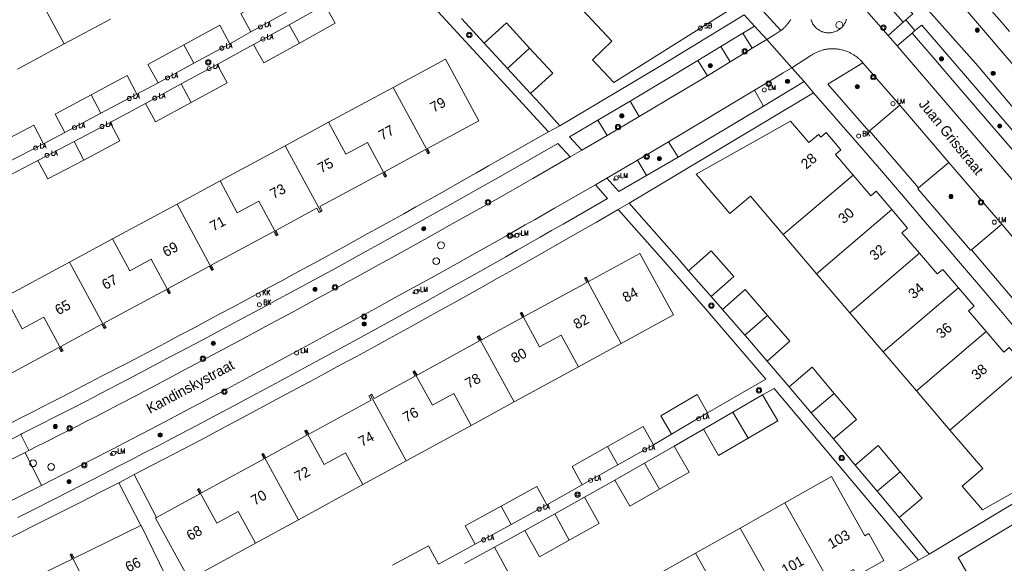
# Model space of a CAD drawing. Header units: metres. Extents: x 138165 to 154469, y 480134 to 494189.
# Tile 584 of 656: x 146612 to 146733, y 487167 to 487234. Entities that reach past the tile are written whole.
import ezdxf

# ---------------------------------------------------------------- set-up
doc = ezdxf.new("R2010")
doc.units = ezdxf.units.M
doc.header["$LTSCALE"] = 0.001
doc.header["$MEASUREMENT"] = 0
for name, color, linetype, lineweight in [('Level 5', 7, 'Continuous', 0), ('TOP-L-terrein schutting raster hek leuning', 7, 'Continuous', 0), ('TOP-L-topo objecten punt', 7, 'Continuous', 0), ('TOP-L-topo objecten vlak', 7, 'Continuous', 0), ('TOP-L-verharding molgoot', 7, 'Continuous', 0), ('TOP-T-topo huisnummering naamgeving', 7, 'Continuous', 0)]:
    doc.layers.add(name, color=color, linetype=linetype, lineweight=lineweight)
doc.styles.add('Style-INTL_ISO', font='INTL_ISO.shx')
doc.styles.add('Style-STANDARD', font='STANDARD.shx')

# ---------------------------------------------------------------- blocks, each defined once
blk = doc.blocks.new('24')
at = {"layer": 'TOP-L-topo objecten punt', "color": 7, "linetype": 'Continuous', "lineweight": 0}
for radius in [0.025, 0.0182, 0.0115, 0.005]:
    blk.add_circle((0, 0), radius, dxfattribs=at)
blk = doc.blocks.new('40')
at = {"layer": 'TOP-L-topo objecten punt', "color": 7, "linetype": 'Continuous', "lineweight": 0}
blk.add_circle((0, 0), 0.025, dxfattribs=at)
at = {"layer": 'TOP-L-topo objecten punt', "color": 7, "linetype": 'Continuous', "lineweight": 0, "style": 'Style-STANDARD'}
blk.add_text('LA', height=0.06, dxfattribs=at).set_placement((0.048, 0))
blk = doc.blocks.new('39')
at = {"layer": 'TOP-L-topo objecten punt', "color": 7, "linetype": 'Continuous', "lineweight": 0}
for p, q in [((0.0175, 0.0175), (-0.0175, 0.0175)), ((-0.0175, 0.0175), (-0.0175, -0.0175)), ((0.0175, 0.0175), (0.0175, -0.0175)), ((0.0175, -0.0175), (-0.0175, -0.0175))]:
    blk.add_line(p, q, dxfattribs=at)
blk.add_circle((0, 0), 0.0332, dxfattribs=at)
blk = doc.blocks.new('*U13')
at = {"layer": 'Level 5', "color": 7, "linetype": 'Continuous', "lineweight": 0}
blk.add_circle((0, 0), 0.0415, dxfattribs=at)
blk = doc.blocks.new('150')
at = {"layer": 'Level 5', "color": 7, "linetype": 'Continuous', "lineweight": 0}
blk.add_blockref('*U13', (0, 0), dxfattribs=at)
blk = doc.blocks.new('72')
at = {"layer": 'TOP-L-topo objecten punt', "color": 7, "linetype": 'Continuous', "lineweight": 0}
blk.add_circle((0, 0), 0.025, dxfattribs=at)
at = {"layer": 'TOP-L-topo objecten punt', "color": 7, "linetype": 'Continuous', "lineweight": 0, "style": 'Style-STANDARD'}
blk.add_text('BK', height=0.06, dxfattribs=at).set_placement((0.0483, 0))
blk = doc.blocks.new('16')
at = {"layer": 'TOP-L-topo objecten punt', "color": 7, "linetype": 'Continuous', "lineweight": 0}
blk.add_circle((0, 0), 0.025, dxfattribs=at)
at = {"layer": 'TOP-L-topo objecten punt', "color": 7, "linetype": 'Continuous', "lineweight": 0, "style": 'Style-STANDARD'}
blk.add_text('LM', height=0.06, dxfattribs=at).set_placement((0.0483, 0))
blk = doc.blocks.new('10')
at = {"layer": 'TOP-L-topo objecten punt', "linetype": 'Continuous', "lineweight": 0}
blk.add_circle((0, 0), 0.0125, dxfattribs=at)
blk = doc.blocks.new('119')
at = {"layer": 'TOP-L-topo objecten punt', "color": 7, "linetype": 'Continuous', "lineweight": 0}
blk.add_circle((0, 0), 0.025, dxfattribs=at)
at = {"layer": 'TOP-L-topo objecten punt', "color": 7, "linetype": 'Continuous', "lineweight": 0, "style": 'Style-STANDARD'}
blk.add_text('KK', height=0.06, dxfattribs=at).set_placement((0.0483, 0))
blk = doc.blocks.new('175')
at = {"layer": 'TOP-L-topo objecten punt', "color": 7, "linetype": 'Continuous', "lineweight": 0}
blk.add_circle((0, 0), 0.025, dxfattribs=at)
at = {"layer": 'TOP-L-topo objecten punt', "color": 7, "linetype": 'Continuous', "lineweight": 0, "style": 'Style-STANDARD'}
blk.add_text('SB', height=0.06, dxfattribs=at).set_placement((0.0483, 0))

msp = doc.modelspace()

# ---------------------------------------------------------------- linework, layer by layer
at = {"layer": 'TOP-L-terrein schutting raster hek leuning', "flags": 128}
for points in [[(146733.64, 487232.32), (146732.44, 487233.7), (146730.03, 487236.44)], [(146691.39, 487203.91), (146696.36, 487198.23), (146703.72, 487189.65), (146696.58, 487185.53)], [(146703.33, 487187.72), (146704.74, 487188.52), (146722.45, 487167.43)]]:
    msp.add_lwpolyline(points, dxfattribs=at)
at = {"layer": 'TOP-L-topo objecten vlak', "flags": 128}
for points in [[(146762.89, 487188.64), (146747.95, 487206.51), (146729.77, 487228.09), (146719.33, 487239.85), (146691.72, 487270.21), (146678.41, 487284.5)], [(146677.2, 487283.29), (146679.26, 487281.16), (146704.23, 487253.8), (146717.93, 487238.69), (146721.76, 487234.5), (146720.9, 487233.74)], [(146680.57, 487235.66), (146684.83, 487231.12), (146682.43, 487228.86), (146685.05, 487226.07), (146696.29, 487233.11), (146699.86, 487235.34), (146692.94, 487242.71), (146691.69, 487241.53), (146691.05, 487240.93), (146688.77, 487243.36)], [(146612.84, 487239.57), (146617.56, 487230.79)], [(146656.28, 487239.4), (146658.13, 487240.46), (146663.5, 487234.72), (146669.24, 487228.53), (146677.04, 487220.02)], [(146724.14, 487239.89), (146745.72, 487214.65)], [(146705.56, 487232.44), (146699.77, 487238.82), (146699.82, 487238.87)], [(146643.63, 487236.96), (146639.25, 487234.52), (146640.5, 487232.27)], [(146730.03, 487236.44), (146732.44, 487233.7), (146733.64, 487232.32)], [(146644.88, 487234.71), (146640.5, 487232.27)], [(146645.21, 487233.16), (146649.59, 487235.6)], [(146646.47, 487230.91), (146650.85, 487233.35), (146649.59, 487235.6)], [(146718.73, 487231.83), (146715.49, 487235.53)], [(146720.58, 487233.46), (146719.35, 487234.85)], [(146617.56, 487230.79), (146623.26, 487233.85)], [(146669.15, 487230.88), (146666.34, 487233.92)], [(146701.07, 487234.36), (146690.67, 487228.02), (146678.42, 487220.75)], [(146701.07, 487234.36), (146702.33, 487232.98)], [(146706.79, 487233.83), (146706.75, 487233.75), (146706.7, 487233.67), (146706.6, 487233.51), (146706.54, 487233.44), (146706.43, 487233.29), (146706.31, 487233.14), (146706.25, 487233.07), (146706.19, 487233), (146706.06, 487232.86), (146705.99, 487232.8), (146705.92, 487232.73), (146705.85, 487232.67), (146705.71, 487232.55), (146705.64, 487232.49), (146705.56, 487232.44)], [(146709.27, 487233.79), (146709.29, 487233.73), (146709.33, 487233.6), (146709.36, 487233.54), (146709.42, 487233.41), (146709.45, 487233.35), (146709.51, 487233.24), (146709.59, 487233.13)], [(146709.59, 487233.13), (146709.67, 487233.02), (146709.73, 487232.95), (146709.82, 487232.85), (146709.87, 487232.8), (146709.92, 487232.75), (146710.02, 487232.67), (146710.07, 487232.62), (146710.18, 487232.55), (146710.29, 487232.47), (146710.41, 487232.41), (146710.47, 487232.38), (146710.6, 487232.33), (146710.66, 487232.3), (146710.72, 487232.28), (146710.85, 487232.24), (146710.98, 487232.21), (146711.11, 487232.19), (146711.18, 487232.18), (146711.32, 487232.17), (146711.38, 487232.16), (146711.52, 487232.16), (146711.58, 487232.17), (146711.72, 487232.18), (146711.79, 487232.19), (146711.85, 487232.2), (146711.98, 487232.23), (146712.05, 487232.25), (146712.11, 487232.27), (146712.24, 487232.31), (146712.36, 487232.36), (146712.43, 487232.39), (146712.49, 487232.42), (146712.6, 487232.48), (146712.72, 487232.56), (146712.77, 487232.6), (146712.88, 487232.68), (146712.93, 487232.72), (146712.98, 487232.77), (146713.08, 487232.86), (146713.17, 487232.96), (146713.21, 487233.01), (146713.29, 487233.12), (146713.33, 487233.18), (146713.4, 487233.29), (146713.43, 487233.35), (146713.49, 487233.47), (146713.55, 487233.59), (146713.59, 487233.72), (146713.63, 487233.85)], [(146720.58, 487233.46), (146718.73, 487231.83)], [(146720.9, 487233.74), (146720.58, 487233.46)], [(146722.02, 487232.44), (146720.9, 487233.74)], [(146637.9, 487230.83), (146636.67, 487233.09), (146632.27, 487230.68)], [(146640.5, 487232.27), (146637.9, 487230.83)], [(146640.83, 487230.72), (146645.21, 487233.16)], [(146645.21, 487233.16), (146646.47, 487230.91)], [(146674.72, 487230.29), (146671.87, 487233.38), (146669.15, 487230.88)], [(146700.92, 487232.12), (146702.33, 487232.98)], [(146702.33, 487232.98), (146703.83, 487231.34)], [(146703.83, 487231.34), (146704.83, 487231.96), (146705.56, 487232.44)], [(146721.67, 487232.13), (146722.02, 487232.44)], [(146722.02, 487232.44), (146722.87, 487233.11), (146738.19, 487215.34), (146751.05, 487200.07), (146761.55, 487187.54)], [(146700.92, 487232.12), (146698.19, 487230.47)], [(146702.05, 487230.26), (146700.92, 487232.12)], [(146703.83, 487231.34), (146702.05, 487230.26)], [(146706.9, 487227.87), (146703.83, 487231.34)], [(146718.73, 487231.83), (146719.85, 487230.56)], [(146719.85, 487230.56), (146721.67, 487232.13)], [(146721.67, 487232.13), (146724.78, 487228.52), (146726.92, 487226.04), (146731.17, 487221.09), (146733.3, 487218.62), (146737.55, 487213.66), (146741.8, 487208.71), (146746.04, 487203.74), (146750.27, 487198.78), (146752.39, 487196.29), (146756.62, 487191.32), (146760.84, 487186.34), (146761.89, 487187.13)], [(146611.86, 487227.72), (146617.56, 487230.79)], [(146632.27, 487230.68), (146627.87, 487228.28), (146629.1, 487226.02)], [(146633.5, 487228.42), (146632.27, 487230.68)], [(146637.9, 487230.83), (146633.5, 487228.42)], [(146636.36, 487228.28), (146640.83, 487230.72)], [(146640.83, 487230.72), (146642.09, 487228.47), (146646.47, 487230.91)], [(146672, 487227.79), (146669.15, 487230.88)], [(146674.72, 487230.29), (146672, 487227.79)], [(146674.85, 487224.7), (146677.57, 487227.21), (146674.72, 487230.29)], [(146695.38, 487228.77), (146698.19, 487230.47)], [(146698.19, 487230.47), (146699.34, 487228.6)], [(146702.05, 487230.26), (146701.02, 487229.64), (146699.34, 487228.6)], [(146715.65, 487228.47), (146715.59, 487228.55), (146715.45, 487228.69), (146715.39, 487228.76), (146715.32, 487228.83), (146715.24, 487228.9), (146715.17, 487228.97), (146715.1, 487229.03), (146715.02, 487229.09), (146714.94, 487229.16), (146714.79, 487229.28), (146714.62, 487229.39), (146714.54, 487229.44), (146714.37, 487229.54), (146714.2, 487229.64), (146714.11, 487229.68), (146714.02, 487229.73), (146713.85, 487229.81), (146713.75, 487229.85), (146713.57, 487229.92), (146713.48, 487229.95), (146713.29, 487230.01), (146713.1, 487230.06), (146713, 487230.08), (146712.81, 487230.12), (146712.71, 487230.14), (146712.61, 487230.15), (146712.52, 487230.17), (146712.42, 487230.18), (146712.32, 487230.19), (146712.12, 487230.2), (146711.93, 487230.2), (146711.83, 487230.2), (146711.63, 487230.19), (146711.43, 487230.18), (146711.34, 487230.16), (146711.14, 487230.14), (146711.04, 487230.12), (146710.94, 487230.1), (146710.85, 487230.08), (146710.75, 487230.06), (146710.66, 487230.03), (146710.47, 487229.97), (146710.29, 487229.91), (146710.19, 487229.88), (146710.01, 487229.8), (146709.92, 487229.76), (146709.84, 487229.72), (146709.75, 487229.67), (146709.58, 487229.58), (146709.49, 487229.53), (146709.41, 487229.48), (146709.33, 487229.43), (146709.23, 487229.36), (146706.9, 487227.87)], [(146759.53, 487183.75), (146759.13, 487184.26), (146753.05, 487191.5), (146741.85, 487204.85), (146734.08, 487213.98), (146727.31, 487221.91), (146719.85, 487230.56)], [(146662.34, 487217.37), (146662.45, 487217.43), (146662.17, 487217.96), (146668.48, 487221.36), (146664.39, 487228.93), (146657.97, 487225.46)], [(146687.05, 487223.78), (146691.38, 487226.37), (146695.38, 487228.77)], [(146696.55, 487226.9), (146695.38, 487228.77)], [(146633.5, 487228.42), (146629.1, 487226.02)], [(146631.96, 487225.88), (146636.36, 487228.28)], [(146633.19, 487223.62), (146637.6, 487226.02), (146636.36, 487228.28)], [(146674.85, 487224.7), (146672, 487227.79)], [(146699.34, 487228.6), (146696.55, 487226.9)], [(146702.33, 487225.11), (146704.15, 487226.2), (146705.86, 487227.23), (146706.9, 487227.87)], [(146706.9, 487227.87), (146708.42, 487226.2)], [(146716.45, 487220.14), (146716.35, 487220.07), (146711.33, 487225.86), (146715.65, 487228.47)], [(146715.65, 487228.47), (146720.16, 487223.29)], [(146626.52, 487224.64), (146625.3, 487226.91), (146620.88, 487224.55)], [(146696.55, 487226.9), (146693.33, 487224.96), (146688.16, 487221.88)], [(146708.42, 487226.2), (146703.44, 487223.17)], [(146708.42, 487226.2), (146709.58, 487224.8)], [(146629.1, 487226.02), (146626.52, 487224.64)], [(146627.56, 487223.48), (146631.96, 487225.88)], [(146633.19, 487223.62), (146631.96, 487225.88)], [(146657.97, 487225.46), (146650.05, 487221.19)], [(146657.97, 487225.46), (146662.34, 487217.37)], [(146691.78, 487218.8), (146702.33, 487225.11)], [(146703.44, 487223.17), (146702.33, 487225.11)], [(146620.88, 487224.55), (146616.46, 487222.19), (146617.67, 487219.92)], [(146620.88, 487224.55), (146622.09, 487222.28)], [(146626.52, 487224.64), (146622.09, 487222.28)], [(146678.42, 487220.75), (146676.04, 487223.41), (146674.85, 487224.7)], [(146683.11, 487221.46), (146687.05, 487223.78)], [(146686.94, 487211.27), (146709.58, 487224.8)], [(146687.05, 487223.78), (146688.16, 487221.88)], [(146709.58, 487224.8), (146714.94, 487218.65), (146717.67, 487215.5), (146720.38, 487212.34), (146721.73, 487210.76), (146723.09, 487209.18), (146725.79, 487206.02), (146727.14, 487204.43), (146729.83, 487201.26), (146732.52, 487198.08), (146735.2, 487194.9), (146736.55, 487193.3), (146746.28, 487181.73)], [(146623.23, 487221.17), (146627.56, 487223.48)], [(146627.56, 487223.48), (146628.79, 487221.22), (146633.19, 487223.62)], [(146692.95, 487216.88), (146703.44, 487223.17)], [(146720.16, 487223.29), (146716.45, 487220.14)], [(146726.18, 487216.26), (146720.16, 487223.29)], [(146622.09, 487222.28), (146617.67, 487219.92)], [(146683.11, 487221.46), (146679.62, 487219.41), (146681.12, 487217.74)], [(146684.24, 487219.56), (146683.11, 487221.46)], [(146688.16, 487221.88), (146684.24, 487219.56)], [(146615.04, 487218.54), (146613.86, 487220.83), (146609.41, 487218.51)], [(146618.8, 487218.83), (146623.23, 487221.17)], [(146619.99, 487216.55), (146624.43, 487218.89), (146623.23, 487221.17)], [(146650.05, 487221.19), (146644.71, 487218.3)], [(146657.06, 487214.52), (146654.81, 487218.7), (146652.17, 487217.28), (146650.05, 487221.19)], [(146677.04, 487220.02), (146678.42, 487220.75)], [(146714.43, 487214.68), (146712.27, 487217.22), (146712.94, 487217.79), (146711.12, 487219.92), (146710.46, 487219.35), (146710.18, 487219.67), (146709.45, 487219.07), (146709, 487218.68), (146706.77, 487221.3), (146695.19, 487214.83), (146699.32, 487209.98), (146701.83, 487212.13), (146705.87, 487207.39)], [(146677.04, 487220.02), (146669.69, 487215.82), (146668.2, 487214.97), (146666.71, 487214.14), (146663.74, 487212.46), (146662.25, 487211.62), (146660.76, 487210.79), (146659.27, 487209.96), (146656.28, 487208.3), (146654.79, 487207.48), (146651.8, 487205.83), (146648.8, 487204.19), (146645.8, 487202.56), (146644.3, 487201.74), (146642.8, 487200.93), (146639.79, 487199.31), (146638.29, 487198.5), (146636.78, 487197.7), (146635.27, 487196.9), (146633.77, 487196.09), (146631.61, 487194.95), (146630.05, 487194.13), (146628.49, 487193.31), (146625.38, 487191.67), (146622.26, 487190.04), (146620.7, 487189.23), (146619.14, 487188.42), (146617.58, 487187.61), (146616.01, 487186.81), (146613.81, 487185.68), (146609.76, 487183.63)], [(146617.67, 487219.92), (146615.04, 487218.54)], [(146684.24, 487219.56), (146681.12, 487217.74)], [(146722.48, 487213.12), (146716.45, 487220.14)], [(146615.04, 487218.54), (146610.6, 487216.23)], [(146612.26, 487182.87), (146612.43, 487182.97), (146614.97, 487184.25), (146616.23, 487184.9), (146618.76, 487186.19), (146620.03, 487186.84), (146621.29, 487187.49), (146622.04, 487187.89), (146625.34, 487189.61), (146626.99, 487190.47), (146630.28, 487192.21), (146631.93, 487193.08), (146635.21, 487194.82), (146636.86, 487195.7), (146640.14, 487197.46), (146641.78, 487198.34), (146643.41, 487199.22), (146646.69, 487200.99), (146649.87, 487202.72), (146651.28, 487203.49), (146654.1, 487205.03), (146656.9, 487206.58), (146658.31, 487207.35), (146661.11, 487208.91), (146663.91, 487210.47), (146665.31, 487211.26), (146668.1, 487212.84), (146670.89, 487214.42), (146678.18, 487218.58), (146679.71, 487216.92)], [(146614.36, 487216.49), (146618.8, 487218.83)], [(146618.8, 487218.83), (146619.99, 487216.55)], [(146644.71, 487218.3), (146636.72, 487213.99)], [(146649.08, 487210.21), (146644.71, 487218.3)], [(146657.06, 487214.52), (146657.17, 487214.58), (146656.89, 487215.1), (146661.95, 487217.84), (146662.23, 487217.31), (146662.34, 487217.37)], [(146681.12, 487217.74), (146679.71, 487216.92)], [(146687.95, 487216.52), (146691.78, 487218.8)], [(146691.78, 487218.8), (146692.95, 487216.88)], [(146679.71, 487216.92), (146675.11, 487214.27), (146674.27, 487213.8), (146671.26, 487212.09), (146668.25, 487210.4), (146665.23, 487208.7), (146661.82, 487206.8), (146659.23, 487205.35), (146657.93, 487204.63), (146656.63, 487203.91), (146654.03, 487202.48), (146651.43, 487201.05), (146650.12, 487200.34), (146648.82, 487199.63), (146646.21, 487198.21), (146643.6, 487196.8), (146642.29, 487196.1), (146639.68, 487194.7), (146637.06, 487193.3), (146634.44, 487191.91), (146632.37, 487190.8), (146630.37, 487189.73), (146628.37, 487188.67), (146627.37, 487188.14), (146626.36, 487187.61), (146624.36, 487186.57), (146622.35, 487185.52), (146621.34, 487185), (146620.33, 487184.48), (146619.33, 487183.97), (146617.31, 487182.94), (146615.29, 487181.92), (146614.28, 487181.41), (146613.26, 487180.9)], [(146614.36, 487216.49), (146615.56, 487214.22), (146619.99, 487216.55)], [(146684.19, 487214.33), (146687.95, 487216.52)], [(146689.08, 487214.64), (146687.95, 487216.52)], [(146692.95, 487216.88), (146689.08, 487214.64)], [(146609.95, 487214.18), (146614.36, 487216.49)], [(146722.48, 487213.12), (146726.18, 487216.26)], [(146726.18, 487216.26), (146732.68, 487208.67)], [(146649.08, 487210.21), (146649.25, 487210.3), (146648.97, 487210.83), (146656.67, 487214.99), (146656.95, 487214.46), (146657.06, 487214.52)], [(146682.81, 487213.52), (146684.19, 487214.33)], [(146684.19, 487214.33), (146685.68, 487212.67), (146689.08, 487214.64)], [(146705.87, 487207.39), (146714.43, 487214.68)], [(146719.18, 487210.46), (146717.27, 487212.72), (146716.6, 487212.14), (146714.43, 487214.68)], [(146611.88, 487172.67), (146613.43, 487173.45), (146616.52, 487175.02), (146619.62, 487176.59), (146621.16, 487177.38), (146624.25, 487178.96), (146625.79, 487179.75), (146627.33, 487180.55), (146629.27, 487181.56), (146630.8, 487182.36), (146633.85, 487183.97), (146635.38, 487184.77), (146638.42, 487186.39), (146639.94, 487187.2), (146642.98, 487188.82), (146646.02, 487190.45), (146649.05, 487192.09), (146650.56, 487192.91), (146653.59, 487194.57), (146657.68, 487196.81), (146659.1, 487197.59), (146660.51, 487198.37), (146661.92, 487199.15), (146664.75, 487200.72), (146667.58, 487202.3), (146668.98, 487203.09), (146671.8, 487204.68), (146673.21, 487205.48), (146676.02, 487207.08), (146677.42, 487207.88), (146678.83, 487208.68), (146684.29, 487211.82), (146682.81, 487213.52)], [(146614.81, 487176.61), (146617.43, 487177.95), (146618.63, 487178.56), (146621.03, 487179.79), (146623.43, 487181.03), (146625.83, 487182.28), (146627.03, 487182.9), (146628.23, 487183.53), (146630.62, 487184.78), (146633.01, 487186.04), (146634.2, 487186.68), (146637.21, 487188.28), (146640.39, 487189.98), (146641.98, 487190.84), (146645.16, 487192.55), (146646.75, 487193.41), (146649.92, 487195.13), (146653.09, 487196.85), (146656.26, 487198.58), (146657.84, 487199.45), (146659.42, 487200.32), (146662.58, 487202.06), (146665.73, 487203.81), (146668.2, 487205.19), (146669.4, 487205.86), (146671.8, 487207.22), (146674.19, 487208.58), (146675.39, 487209.26), (146677.78, 487210.63), (146680.17, 487212.01), (146682.81, 487213.52)], [(146636.72, 487213.99), (146631.44, 487211.15)], [(146636.72, 487213.99), (146638.83, 487210.08), (146641.47, 487211.51), (146643.73, 487207.32)], [(146728.96, 487205.54), (146728.86, 487205.47), (146722.39, 487213.03), (146722.48, 487213.12)], [(146631.44, 487211.15), (146623.52, 487206.87)], [(146626.17, 487177.94), (146629.58, 487179.7), (146631.15, 487180.52), (146634.3, 487182.18), (146637.43, 487183.84), (146640.57, 487185.51), (146643.7, 487187.18), (146646.83, 487188.86), (146648.39, 487189.71), (146649.95, 487190.55), (146651.51, 487191.4), (146653.45, 487192.45), (146654.8, 487193.18), (146656.15, 487193.92), (146657.5, 487194.65), (146658.85, 487195.39), (146660.2, 487196.13), (146662.89, 487197.61), (146664.23, 487198.36), (146665.58, 487199.1), (146668.27, 487200.6), (146669.61, 487201.35), (146670.95, 487202.11), (146672.29, 487202.86), (146674.96, 487204.38), (146677.63, 487205.9), (146680.3, 487207.43), (146681.63, 487208.2), (146682.92, 487208.94), (146685.61, 487210.48)], [(146631.44, 487211.15), (146635.81, 487203.05)], [(146643.73, 487207.32), (146643.84, 487207.38), (146643.55, 487207.91), (146648.61, 487210.64), (146648.9, 487210.11), (146649.08, 487210.21)], [(146686.94, 487211.27), (146685.61, 487210.48)], [(146685.61, 487210.48), (146691.39, 487203.91), (146696.36, 487198.23), (146703.72, 487189.65), (146696.58, 487185.53)], [(146694.24, 487202.95), (146693.07, 487204.3), (146686.94, 487211.27)], [(146719.18, 487210.46), (146709.96, 487202.59)], [(146722.61, 487205.1), (146720.44, 487207.63), (146721.11, 487208.2), (146719.18, 487210.46)], [(146732.68, 487208.67), (146728.96, 487205.54)], [(146732.68, 487208.67), (146740.19, 487199.81)], [(146623.52, 487206.87), (146618.24, 487204.02)], [(146630.53, 487200.2), (146628.27, 487204.38), (146625.63, 487202.96), (146623.52, 487206.87)], [(146635.81, 487203.05), (146635.92, 487203.11), (146635.64, 487203.64), (146643.33, 487207.79), (146643.62, 487207.26), (146643.73, 487207.32)], [(146705.87, 487207.39), (146709.96, 487202.59)], [(146685.98, 487194.04), (146692.38, 487197.53), (146688.26, 487205.08), (146681.96, 487201.65), (146681.68, 487202.17), (146681.57, 487202.11)], [(146697.02, 487199.8), (146699.8, 487202.24), (146697.02, 487205.39), (146694.24, 487202.95)], [(146714.05, 487197.8), (146722.61, 487205.1)], [(146727.36, 487200.87), (146725.44, 487203.13), (146724.77, 487202.56), (146722.61, 487205.1)], [(146736.45, 487196.68), (146728.96, 487205.54)], [(146618.24, 487204.02), (146610.32, 487199.75)], [(146622.61, 487195.92), (146618.24, 487204.02)], [(146630.53, 487200.2), (146630.64, 487200.26), (146630.36, 487200.79), (146635.42, 487203.52), (146635.7, 487202.99), (146635.81, 487203.05)], [(146681.57, 487202.11), (146681.46, 487202.05), (146681.74, 487201.53), (146674.07, 487197.33), (146673.78, 487197.86), (146673.67, 487197.8)], [(146685.98, 487194.04), (146681.57, 487202.11)], [(146697.02, 487199.8), (146694.24, 487202.95)], [(146709.96, 487202.59), (146714.05, 487197.8)], [(146727.36, 487200.87), (146718.13, 487193)], [(146730.78, 487195.51), (146728.62, 487198.04), (146729.29, 487198.61), (146727.36, 487200.87)], [(146610.32, 487199.75), (146604.78, 487196.76), (146608.86, 487189.19), (146616.93, 487193.54), (146617.22, 487193.02), (146617.33, 487193.08)], [(146610.32, 487199.75), (146612.43, 487195.84), (146615.07, 487197.26), (146617.33, 487193.08)], [(146622.61, 487195.92), (146622.72, 487195.98), (146622.43, 487196.51), (146630.14, 487200.67), (146630.42, 487200.14), (146630.53, 487200.2)], [(146698.39, 487198.22), (146697.02, 487199.8)], [(146703.93, 487197.47), (146701.18, 487200.65), (146698.39, 487198.22)], [(146673.67, 487197.8), (146673.56, 487197.74), (146673.85, 487197.21), (146668.8, 487194.46), (146668.51, 487194.98), (146668.4, 487194.92)], [(146680.71, 487191.16), (146678.58, 487195.06), (146675.95, 487193.63), (146673.67, 487197.8)], [(146701.14, 487195.05), (146698.39, 487198.22)], [(146701.14, 487195.05), (146703.93, 487197.47)], [(146703.89, 487191.88), (146706.68, 487194.3), (146703.93, 487197.47)], [(146714.05, 487197.8), (146718.13, 487193)], [(146617.33, 487193.08), (146617.44, 487193.14), (146617.15, 487193.66), (146622.21, 487196.39), (146622.5, 487195.87), (146622.61, 487195.92)], [(146668.4, 487194.92), (146668.29, 487194.86), (146668.58, 487194.34), (146660.9, 487190.14), (146660.61, 487190.67), (146660.5, 487190.61)], [(146672.81, 487186.85), (146668.4, 487194.92)], [(146703.89, 487191.88), (146701.21, 487194.96), (146701.14, 487195.05)], [(146730.78, 487195.51), (146722.22, 487188.21)], [(146735.54, 487191.29), (146733.61, 487193.54), (146732.95, 487192.97), (146730.78, 487195.51)], [(146680.71, 487191.16), (146685.98, 487194.04)], [(146718.13, 487193), (146722.22, 487188.21)], [(146672.81, 487186.85), (146680.71, 487191.16)], [(146706.58, 487188.72), (146703.89, 487191.88)], [(146726.31, 487183.41), (146730.35, 487178.67), (146727.84, 487176.53), (146730.32, 487173.62), (146741.89, 487180.11), (146737.96, 487184.72), (146739.13, 487185.71), (146736.79, 487188.46), (146737.46, 487189.03), (146735.54, 487191.29)], [(146726.31, 487183.41), (146735.54, 487191.29)], [(146660.5, 487190.61), (146660.39, 487190.55), (146660.68, 487190.02), (146655.64, 487187.27), (146655.35, 487187.79), (146655.17, 487187.7)], [(146660.5, 487190.61), (146662.78, 487186.44), (146665.41, 487187.88), (146667.55, 487183.97)], [(146712.12, 487187.91), (146709.4, 487191.11), (146706.58, 487188.72)], [(146709.3, 487185.52), (146706.58, 487188.72)], [(146655.17, 487187.7), (146655, 487187.6), (146655.28, 487187.08), (146647.6, 487182.88), (146647.32, 487183.41), (146647.21, 487183.35)], [(146655.17, 487187.7), (146659.58, 487179.62)], [(146696.58, 487185.53), (146695.28, 487187.75), (146690.82, 487185.13), (146692.13, 487182.91)], [(146699.69, 487185.61), (146703.33, 487187.72)], [(146701.55, 487182.41), (146705.18, 487184.52), (146703.33, 487187.72)], [(146703.33, 487187.72), (146704.74, 487188.52), (146722.45, 487167.43)], [(146709.3, 487185.52), (146712.12, 487187.91)], [(146712.02, 487182.32), (146714.84, 487184.71), (146712.12, 487187.91)], [(146722.22, 487188.21), (146726.31, 487183.41)], [(146667.55, 487183.97), (146672.81, 487186.85)], [(146696.58, 487185.53), (146692.13, 487182.91)], [(146696.06, 487183.5), (146699.69, 487185.61)], [(146699.69, 487185.61), (146701.55, 487182.41)], [(146712.02, 487182.32), (146709.3, 487185.52)], [(146659.58, 487179.62), (146667.55, 487183.97)], [(146612.26, 487182.87), (146607.02, 487180.23)], [(146613.26, 487180.9), (146612.26, 487182.87)], [(146647.21, 487183.35), (146647.1, 487183.29), (146647.38, 487182.76), (146642.34, 487180.01), (146642.05, 487180.53), (146641.94, 487180.47)], [(146654.25, 487176.71), (146652.12, 487180.61), (146649.48, 487179.18), (146647.21, 487183.35)], [(146689.92, 487181.61), (146688.66, 487183.85), (146684.29, 487181.39)], [(146692.13, 487182.91), (146689.92, 487181.61)], [(146692.48, 487181.43), (146696.06, 487183.5)], [(146696.06, 487183.5), (146697.92, 487180.3), (146701.55, 487182.41)], [(146689.92, 487181.61), (146685.56, 487179.15)], [(146714.7, 487179.11), (146712.02, 487182.32)], [(146720.23, 487178.27), (146717.53, 487181.49), (146714.7, 487179.11)], [(146746.28, 487181.73), (146723.79, 487168.18)], [(146612.79, 487180.66), (146608.29, 487178.38)], [(146613.26, 487180.9), (146612.79, 487180.66)], [(146612.79, 487180.66), (146614.81, 487176.61)], [(146641.94, 487180.47), (146641.83, 487180.41), (146642.12, 487179.89), (146634.44, 487175.69), (146634.15, 487176.22), (146634.04, 487176.16)], [(146641.94, 487180.47), (146646.35, 487172.4)], [(146684.29, 487181.39), (146679.93, 487178.93), (146681.19, 487176.68)], [(146684.29, 487181.39), (146685.56, 487179.15)], [(146688.81, 487179.34), (146692.48, 487181.43)], [(146690.66, 487176.13), (146694.31, 487178.22), (146692.48, 487181.43)], [(146654.25, 487176.71), (146659.58, 487179.62)], [(146685.56, 487179.15), (146681.19, 487176.68)], [(146685.18, 487177.27), (146688.81, 487179.34)], [(146688.81, 487179.34), (146690.66, 487176.13)], [(146717.4, 487175.9), (146714.7, 487179.11)], [(146626.17, 487177.94), (146624.27, 487176.94)], [(146628.9, 487172.67), (146626.17, 487177.94)], [(146717.4, 487175.9), (146720.23, 487178.27)], [(146720.1, 487172.68), (146722.93, 487175.06), (146720.23, 487178.27)], [(146603.45, 487166.47), (146606.39, 487167.93), (146609.34, 487169.39), (146610.81, 487170.12), (146612.28, 487170.86), (146613.75, 487171.6), (146615.21, 487172.34), (146618.15, 487173.82), (146619.61, 487174.57), (146622, 487175.79), (146624.27, 487176.94)], [(146624.27, 487176.94), (146626.98, 487171.68)], [(146646.35, 487172.4), (146654.25, 487176.71)], [(146681.19, 487176.68), (146676.84, 487174.23)], [(146681.45, 487175.17), (146685.18, 487177.27)], [(146685.18, 487177.27), (146687.01, 487174.05), (146690.66, 487176.13)], [(146711.57, 487164.66), (146713.85, 487165.94), (146714.48, 487166.3), (146714.91, 487165.53), (146718.21, 487167.39), (146716.35, 487170.69), (146715.87, 487170.42), (146711.77, 487177.69), (146706.05, 487174.46)], [(146614.81, 487176.61), (146613.82, 487176.11), (146610.31, 487174.35)], [(146634.04, 487176.16), (146633.93, 487176.1), (146634.22, 487175.57), (146628.9, 487172.67)], [(146634.04, 487176.16), (146636.32, 487171.99), (146638.95, 487173.42), (146641.08, 487169.52)], [(146676.84, 487174.23), (146675.6, 487176.49), (146671.21, 487174.07)], [(146720.1, 487172.68), (146717.4, 487175.9)], [(146676.84, 487174.23), (146672.45, 487171.82)], [(146677.8, 487173.13), (146681.45, 487175.17)], [(146679.58, 487169.9), (146683.25, 487171.94), (146681.45, 487175.17)], [(146706.05, 487174.46), (146700.56, 487171.37)], [(146711.57, 487164.66), (146706.05, 487174.46)], [(146671.21, 487174.07), (146666.81, 487171.66), (146668.05, 487169.4)], [(146672.45, 487171.82), (146671.21, 487174.07)], [(146674.12, 487171.08), (146677.8, 487173.13)], [(146677.8, 487173.13), (146679.58, 487169.9)], [(146632.93, 487165.07), (146628.8, 487172.61), (146628.9, 487172.67)], [(146641.08, 487169.52), (146646.35, 487172.4)], [(146672.45, 487171.82), (146668.05, 487169.4)], [(146723.79, 487168.18), (146721.19, 487171.31), (146720.1, 487172.68)], [(146729.46, 487164.08), (146727.32, 487167.76), (146735.46, 487172.62), (146737.7, 487168.9)], [(146626.98, 487171.68), (146618.79, 487167.68), (146618.52, 487168.22), (146618.41, 487168.17)], [(146626.98, 487171.68), (146627.03, 487171.71), (146630.8, 487163.97)], [(146670.42, 487169.04), (146674.12, 487171.08)], [(146674.12, 487171.08), (146675.92, 487167.85), (146679.58, 487169.9)], [(146700.56, 487171.37), (146695.07, 487168.28)], [(146700.56, 487171.37), (146706.52, 487160.8)], [(146632.93, 487165.07), (146641.08, 487169.52)], [(146668.05, 487169.4), (146663.53, 487166.94)], [(146618.41, 487168.17), (146618.3, 487168.11), (146618.56, 487167.57), (146613.39, 487165.05), (146613.13, 487165.59), (146613.02, 487165.54)], [(146625.14, 487161.22), (146623.19, 487165.21), (146620.49, 487163.9), (146618.41, 487168.17)], [(146663.53, 487166.94), (146662.3, 487169.21), (146657.89, 487166.82)], [(146666.73, 487167.03), (146670.42, 487169.04)], [(146668.51, 487163.78), (146672.19, 487165.8), (146670.42, 487169.04)], [(146695.07, 487168.28), (146689.58, 487165.18)], [(146700.6, 487158.47), (146695.07, 487168.28)], [(146723.79, 487168.18), (146722.45, 487167.43)], [(146722.45, 487167.43), (146693.38, 487151.03), (146678.8, 487142.88), (146673.24, 487139.74), (146673.22, 487139.73)]]:
    msp.add_lwpolyline(points, dxfattribs=at)
at = {"layer": 'TOP-L-verharding molgoot', "flags": 128}
for points in [[(146696.55, 487226.9), (146693.33, 487224.96), (146688.16, 487221.88)], [(146691.78, 487218.8), (146702.33, 487225.11)], [(146726.18, 487216.26), (146720.16, 487223.29)], [(146679.71, 487216.92), (146675.11, 487214.27), (146674.27, 487213.8), (146671.26, 487212.09), (146668.25, 487210.4), (146665.23, 487208.7), (146661.82, 487206.8), (146659.23, 487205.35), (146657.93, 487204.63), (146656.63, 487203.91), (146654.03, 487202.48), (146651.43, 487201.05), (146650.12, 487200.34), (146648.82, 487199.63), (146646.21, 487198.21), (146643.6, 487196.8), (146642.29, 487196.1), (146639.68, 487194.7), (146637.06, 487193.3), (146634.44, 487191.91), (146632.37, 487190.8), (146630.37, 487189.73), (146628.37, 487188.67), (146627.37, 487188.14), (146626.36, 487187.61), (146624.36, 487186.57), (146622.35, 487185.52), (146621.34, 487185), (146620.33, 487184.48), (146619.33, 487183.97), (146617.31, 487182.94), (146615.29, 487181.92), (146614.28, 487181.41), (146613.26, 487180.9)], [(146682.81, 487213.52), (146680.17, 487212.01), (146677.78, 487210.63), (146675.39, 487209.26), (146674.19, 487208.58), (146671.8, 487207.22), (146669.4, 487205.86), (146668.2, 487205.19), (146665.73, 487203.81), (146662.58, 487202.06), (146659.42, 487200.32), (146657.84, 487199.45), (146656.26, 487198.58), (146653.09, 487196.85), (146649.92, 487195.13), (146646.75, 487193.41), (146645.16, 487192.55), (146641.98, 487190.84), (146640.39, 487189.98), (146637.21, 487188.28), (146634.2, 487186.68), (146633.01, 487186.04), (146630.62, 487184.78), (146628.23, 487183.53), (146627.03, 487182.9), (146625.83, 487182.28), (146623.43, 487181.03), (146621.03, 487179.79), (146618.63, 487178.56), (146617.43, 487177.95), (146614.81, 487176.61)], [(146740.19, 487199.81), (146732.68, 487208.67)], [(146610.31, 487174.35), (146613.82, 487176.11), (146614.81, 487176.61)]]:
    msp.add_lwpolyline(points, dxfattribs=at)

# ---------------------------------------------------------------- block references
at = {"layer": 'TOP-L-topo objecten punt', "xscale": 10, "yscale": 10, "zscale": 10}
for name, p in [('40', (146641.67, 487232.89)), ('150', (146712.75, 487233.12)), ('175', (146695.68, 487232.73)), ('39', (146718.16, 487232.8)), ('24', (146729.69, 487232.49)), ('40', (146641.98, 487231.4)), ('39', (146667.32, 487231.89)), ('40', (146636.94, 487230.28)), ('39', (146701.14, 487229.89)), ('39', (146635.27, 487228.54)), ('24', (146725.29, 487228.97)), ('40', (146635.37, 487227.77)), ('24', (146696.91, 487228.13)), ('24', (146731.63, 487227.18)), ('40', (146630.27, 487226.63)), ('39', (146704.07, 487225.92)), ('24', (146706.38, 487226.2)), ('39', (146716.93, 487226.72)), ('16', (146703.53, 487225.15)), ('24', (146714.96, 487225.55)), ('40', (146625.57, 487224.1)), ('40', (146628.71, 487224.14)), ('16', (146719.34, 487223.47)), ('24', (146686.04, 487221.97)), ('40', (146618.85, 487220.52)), ('40', (146622.22, 487220.66)), ('39', (146685.58, 487220.59)), ('24', (146732.44, 487220.72)), ('72', (146715.11, 487219.49)), ('40', (146614.08, 487218.01)), ('40', (146615.48, 487217.11)), ('39', (146689.11, 487216.97)), ('24', (146690.66, 487216.7)), ('10', (146685.14, 487214.17)), ('16', (146685.36, 487214.35)), ('10', (146685.68, 487214.54)), ('39', (146669.61, 487211.35)), ('24', (146726.46, 487212.07)), ('39', (146730.13, 487211.36)), ('16', (146731.78, 487208.92)), ('24', (146661.73, 487208.11)), ('39', (146672.3, 487207.26)), ('10', (146672.86, 487207.22)), ('16', (146673.15, 487207.29)), ('10', (146673.47, 487207.49)), ('150', (146663.84, 487206.08)), ('150', (146663.26, 487204.13)), ('24', (146648.36, 487200.69)), ('39', (146650.83, 487200.92)), ('16', (146660.79, 487200.38)), ('119', (146641.42, 487199.97)), ('10', (146660.51, 487200.25)), ('10', (146661.06, 487200.56)), ('72', (146641.55, 487198.79)), ('39', (146697.04, 487198.68)), ('39', (146654.41, 487197.33)), ('24', (146654.41, 487196.41)), ('24', (146635.89, 487194.05)), ('39', (146634.61, 487192.16)), ('16', (146646.11, 487192.87)), ('39', (146637.26, 487188.11)), ('39', (146702.88, 487188.27)), ('40', (146695.48, 487184.79)), ('24', (146616.49, 487183.84)), ('39', (146618.24, 487183.62)), ('24', (146629.36, 487182.8)), ('40', (146688.84, 487180.98)), ('10', (146623.37, 487180.42)), ('16', (146623.62, 487180.54)), ('10', (146623.96, 487180.69)), ('39', (146713.04, 487179.96)), ('150', (146613.76, 487179.33)), ('150', (146615.98, 487178.88)), ('39', (146620.04, 487179.09)), ('24', (146618.18, 487177.08)), ('40', (146682.21, 487177.23)), ('39', (146680.61, 487175.49)), ('40', (146675.9, 487173.69)), ('40', (146669.07, 487169.93))]:
    msp.add_blockref(name, p, dxfattribs=at)

# ---------------------------------------------------------------- texts
at = {"layer": 'TOP-T-topo huisnummering naamgeving', "style": 'Style-INTL_ISO'}
for s, rotation, p in [('79', 28.3, (146662.94, 487222.35)), ('Juan Grisstraat', 309.2, (146722.42, 487223.38)), ('77', 28.3, (146656.61, 487218.93)), ('75', 28.3, (146649.13, 487214.9)), ('28', 40.4, (146708.69, 487215.35)), ('73', 28.3, (146643.28, 487211.74)), ('30', 40.4, (146713.27, 487208.65)), ('71', 28.3, (146635.9, 487207.76)), ('69', 28.3, (146630.08, 487204.61)), ('32', 40.4, (146717.11, 487204.14)), ('67', 28.3, (146622.63, 487200.59)), ('84', 28.6, (146686.55, 487199.02)), ('34', 40.4, (146721.87, 487199.43)), ('65', 28.3, (146616.87, 487197.48)), ('82', 28.6, (146680.52, 487195.73)), ('36', 40.4, (146725.29, 487194.55)), ('Kandinskystraat', 28.2, (146628.11, 487185.38)), ('80', 28.6, (146672.88, 487191.56)), ('38', 40.4, (146729.62, 487189.47)), ('78', 28.6, (146667.23, 487188.47)), ('76', 28.5, (146659.59, 487184.3)), ('74', 28.6, (146654.14, 487181.32)), ('72', 28.3, (146646.27, 487177.03)), ('70', 29.9, (146640.97, 487174.11)), ('68', 28.8, (146633.03, 487169.79)), ('103', 29.4, (146711.77, 487168.78)), ('66', 25.9, (146625.46, 487165.93)), ('101', 29.3, (146706.1, 487165.59))]:
    msp.add_text(s, height=1.25, rotation=rotation, dxfattribs=at).set_placement(p)

doc.saveas('drawing.dxf')
